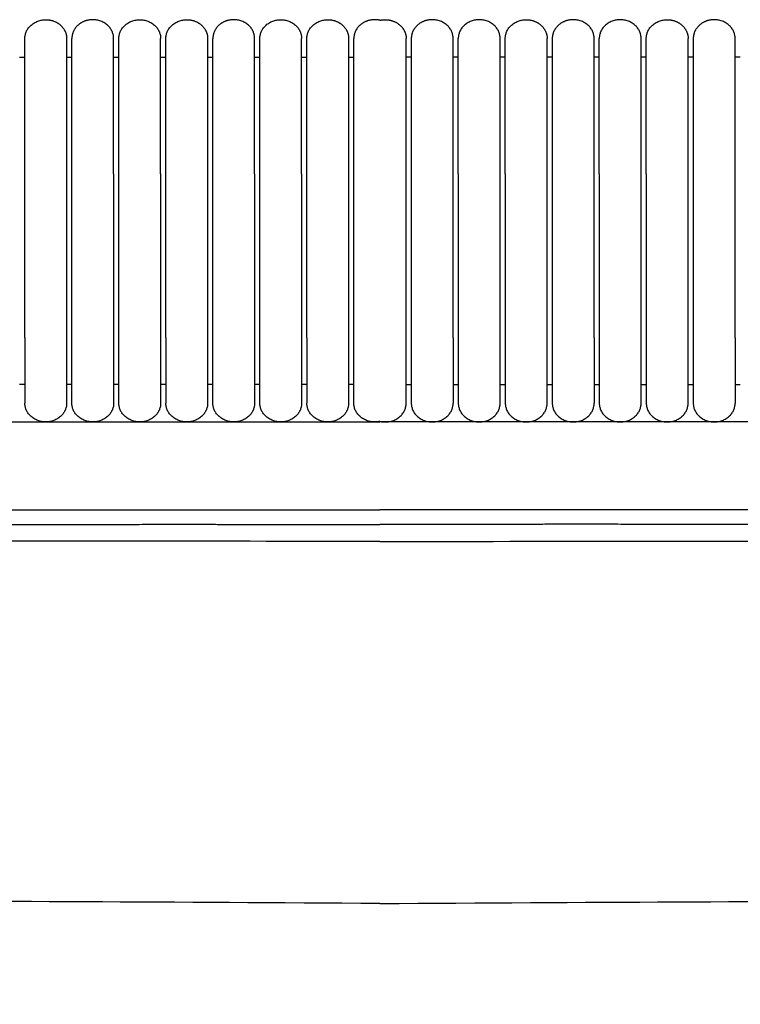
# Model space of a CAD drawing. Header units: millimetres. Extents: x -31695 to -19845, y -5614 to 7253.
# Tile 313 of 432: x -28001 to -27923, y 5351 to 5458. Entities that reach past the tile are written whole.
import ezdxf

# ---------------------------------------------------------------- set-up
doc = ezdxf.new("R2010")
doc.units = ezdxf.units.MM
doc.layers.add('2d', color=7, linetype='Continuous', true_color=0x000000)

msp = doc.modelspace()

# ---------------------------------------------------------------- linework, layer by layer
at = {"layer": '2d', "linetype": 'Continuous', "lineweight": -3}
for p in [(-28288.73, 5414.3), (-27634.72, 5414.3)]:
    msp.add_line(p, (-27961.73, 5414.3), dxfattribs=at)
for points, weights, knots in [([(-28000.26, 5455.92), (-28000.26, 5457.95), (-27997.99, 5457.95), (-27997.05, 5457.95), (-27996.39, 5457.35), (-27995.73, 5456.76), (-27995.73, 5455.92)], [1, 0.707106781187, 1, 0.853553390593, 0.853553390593, 0.853553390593, 1], [0, 0, 0, 4, 4, 5.656854, 5.656854, 7.313708, 7.313708, 7.313708]), ([(-27990.63, 5455.92), (-27990.63, 5457.95), (-27992.89, 5457.95), (-27993.83, 5457.95), (-27994.5, 5457.35), (-27995.16, 5456.76), (-27995.16, 5455.92)], [1, 0.707106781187, 1, 0.853553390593, 0.853553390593, 0.853553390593, 1], [0, 0, 0, 4, 4, 5.656854, 5.656854, 7.313708, 7.313708, 7.313708]), ([(-27990.06, 5455.92), (-27990.06, 5457.95), (-27987.79, 5457.95), (-27985.53, 5457.95), (-27985.53, 5455.92)], [1, 0.707106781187, 1, 0.707106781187, 1], [0, 0, 0, 1.570796, 1.570796, 3.141593, 3.141593, 3.141593]), ([(-27984.96, 5455.92), (-27984.96, 5457.95), (-27982.69, 5457.95), (-27981.75, 5457.95), (-27981.09, 5457.35), (-27980.43, 5456.76), (-27980.43, 5455.92)], [1, 0.707106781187, 1, 0.853553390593, 0.853553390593, 0.853553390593, 1], [0, 0, 0, 4, 4, 5.656854, 5.656854, 7.313708, 7.313708, 7.313708]), ([(-27975.33, 5455.92), (-27975.33, 5457.95), (-27977.59, 5457.95), (-27978.53, 5457.95), (-27979.2, 5457.35), (-27979.86, 5456.76), (-27979.86, 5455.92)], [1, 0.707106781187, 1, 0.853553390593, 0.853553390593, 0.853553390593, 1], [0, 0, 0, 4, 4, 5.656854, 5.656854, 7.313708, 7.313708, 7.313708]), ([(-27974.76, 5455.92), (-27974.76, 5457.95), (-27972.49, 5457.95), (-27970.23, 5457.95), (-27970.23, 5455.92)], [1, 0.707106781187, 1, 0.707106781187, 1], [0, 0, 0, 1.570796, 1.570796, 3.141593, 3.141593, 3.141593]), ([(-27969.66, 5455.92), (-27969.66, 5457.95), (-27967.39, 5457.95), (-27966.45, 5457.95), (-27965.79, 5457.35), (-27965.13, 5456.76), (-27965.13, 5455.92)], [1, 0.707106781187, 1, 0.853553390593, 0.853553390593, 0.853553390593, 1], [0, 0, 0, 4, 4, 5.656854, 5.656854, 7.313708, 7.313708, 7.313708]), ([(-27961.73, 5457.88), (-27962.01, 5457.95), (-27962.29, 5457.95), (-27963.23, 5457.95), (-27963.9, 5457.35), (-27964.56, 5456.76), (-27964.56, 5455.92)], [0.917094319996, 0.950017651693, 1, 0.853553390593, 0.853553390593, 0.853553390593, 1], [3.317398, 3.317398, 3.317398, 4, 4, 5.656854, 5.656854, 7.313708, 7.313708, 7.313708]), ([(-27961.73, 5457.88), (-27961.45, 5457.95), (-27961.16, 5457.95), (-27960.22, 5457.95), (-27959.56, 5457.35), (-27958.89, 5456.76), (-27958.89, 5455.92)], [0.917094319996, 0.950017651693, 1, 0.853553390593, 0.853553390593, 0.853553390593, 1], [3.317398, 3.317398, 3.317398, 4, 4, 5.656854, 5.656854, 7.313708, 7.313708, 7.313708]), ([(-27953.79, 5455.92), (-27953.79, 5457.95), (-27956.06, 5457.95), (-27957, 5457.95), (-27957.66, 5457.35), (-27958.33, 5456.76), (-27958.33, 5455.92)], [1, 0.707106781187, 1, 0.853553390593, 0.853553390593, 0.853553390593, 1], [0, 0, 0, 4, 4, 5.656854, 5.656854, 7.313708, 7.313708, 7.313708]), ([(-27948.69, 5455.92), (-27948.69, 5457.95), (-27950.96, 5457.95), (-27953.23, 5457.95), (-27953.23, 5455.92)], [1, 0.707106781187, 1, 0.707106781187, 1], [0, 0, 0, 1.570796, 1.570796, 3.141593, 3.141593, 3.141593]), ([(-27948.13, 5455.92), (-27948.13, 5457.95), (-27945.86, 5457.95), (-27944.92, 5457.95), (-27944.26, 5457.35), (-27943.59, 5456.76), (-27943.59, 5455.92)], [1, 0.707106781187, 1, 0.853553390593, 0.853553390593, 0.853553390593, 1], [0, 0, 0, 4, 4, 5.656854, 5.656854, 7.313708, 7.313708, 7.313708]), ([(-27938.49, 5455.92), (-27938.49, 5457.95), (-27940.76, 5457.95), (-27941.7, 5457.95), (-27942.36, 5457.35), (-27943.03, 5456.76), (-27943.03, 5455.92)], [1, 0.707106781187, 1, 0.853553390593, 0.853553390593, 0.853553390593, 1], [0, 0, 0, 4, 4, 5.656854, 5.656854, 7.313708, 7.313708, 7.313708]), ([(-27933.39, 5455.92), (-27933.39, 5457.95), (-27935.66, 5457.95), (-27937.93, 5457.95), (-27937.93, 5455.92)], [1, 0.707106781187, 1, 0.707106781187, 1], [0, 0, 0, 1.570796, 1.570796, 3.141593, 3.141593, 3.141593]), ([(-27932.83, 5455.92), (-27932.83, 5457.95), (-27930.56, 5457.95), (-27929.62, 5457.95), (-27928.96, 5457.35), (-27928.29, 5456.76), (-27928.29, 5455.92)], [1, 0.707106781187, 1, 0.853553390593, 0.853553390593, 0.853553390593, 1], [0, 0, 0, 4, 4, 5.656854, 5.656854, 7.313708, 7.313708, 7.313708]), ([(-27923.19, 5455.92), (-27923.19, 5457.95), (-27925.46, 5457.95), (-27926.4, 5457.95), (-27927.06, 5457.35), (-27927.73, 5456.76), (-27927.73, 5455.92)], [1, 0.707106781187, 1, 0.853553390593, 0.853553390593, 0.853553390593, 1], [0, 0, 0, 4, 4, 5.656854, 5.656854, 7.313708, 7.313708, 7.313708]), ([(-28000.26, 5441.24), (-28000.26, 5446.28), (-28000.26, 5449.85), (-28000.26, 5452.24), (-28000.26, 5453.06)], [1, 0.853553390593, 0.853553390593, 0.853553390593, 0.919067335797], [0, 0, 0, 9.941125, 9.941125, 16.590224, 16.590224, 16.590224]), ([(-27995.73, 5453.06), (-27995.73, 5452.24), (-27995.73, 5449.85), (-27995.73, 5446.28), (-27995.73, 5441.24)], [0.919067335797, 0.853553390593, 0.853553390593, 0.853553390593, 1], [3.292027, 3.292027, 3.292027, 9.941125, 9.941125, 19.882251, 19.882251, 19.882251]), ([(-27995.16, 5441.24), (-27995.16, 5446.28), (-27995.16, 5449.85), (-27995.16, 5452.24), (-27995.16, 5453.06)], [1, 0.853553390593, 0.853553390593, 0.853553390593, 0.919067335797], [0, 0, 0, 9.941125, 9.941125, 16.590224, 16.590224, 16.590224]), ([(-27990.63, 5441.24), (-27990.63, 5446.28), (-27990.63, 5449.85), (-27990.63, 5452.24), (-27990.63, 5453.06)], [1, 0.853553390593, 0.853553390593, 0.853553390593, 0.919067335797], [0, 0, 0, 9.941125, 9.941125, 16.590224, 16.590224, 16.590224]), ([(-27990.06, 5441.24), (-27990.06, 5446.28), (-27990.06, 5449.85), (-27990.06, 5452.24), (-27990.06, 5453.06)], [1, 0.853553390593, 0.853553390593, 0.853553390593, 0.919067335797], [0, 0, 0, 9.941125, 9.941125, 16.590224, 16.590224, 16.590224]), ([(-27985.53, 5441.24), (-27985.53, 5446.28), (-27985.53, 5449.85), (-27985.53, 5452.24), (-27985.53, 5453.06)], [1, 0.853553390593, 0.853553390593, 0.853553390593, 0.919067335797], [0, 0, 0, 9.941125, 9.941125, 16.590224, 16.590224, 16.590224]), ([(-27984.96, 5441.24), (-27984.96, 5446.28), (-27984.96, 5449.85), (-27984.96, 5452.24), (-27984.96, 5453.06)], [1, 0.853553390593, 0.853553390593, 0.853553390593, 0.919067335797], [0, 0, 0, 9.941125, 9.941125, 16.590224, 16.590224, 16.590224]), ([(-27980.43, 5453.06), (-27980.43, 5452.24), (-27980.43, 5449.85), (-27980.43, 5446.28), (-27980.43, 5441.24)], [0.919067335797, 0.853553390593, 0.853553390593, 0.853553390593, 1], [3.292027, 3.292027, 3.292027, 9.941125, 9.941125, 19.882251, 19.882251, 19.882251]), ([(-27979.86, 5441.24), (-27979.86, 5446.28), (-27979.86, 5449.85), (-27979.86, 5452.24), (-27979.86, 5453.06)], [1, 0.853553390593, 0.853553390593, 0.853553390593, 0.919067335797], [0, 0, 0, 9.941125, 9.941125, 16.590224, 16.590224, 16.590224]), ([(-27975.33, 5441.24), (-27975.33, 5446.28), (-27975.33, 5449.85), (-27975.33, 5452.24), (-27975.33, 5453.06)], [1, 0.853553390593, 0.853553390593, 0.853553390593, 0.919067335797], [0, 0, 0, 9.941125, 9.941125, 16.590224, 16.590224, 16.590224]), ([(-27974.76, 5441.24), (-27974.76, 5446.28), (-27974.76, 5449.85), (-27974.76, 5452.24), (-27974.76, 5453.06)], [1, 0.853553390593, 0.853553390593, 0.853553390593, 0.919067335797], [0, 0, 0, 9.941125, 9.941125, 16.590224, 16.590224, 16.590224]), ([(-27970.23, 5441.24), (-27970.23, 5446.28), (-27970.23, 5449.85), (-27970.23, 5452.24), (-27970.23, 5453.06)], [1, 0.853553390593, 0.853553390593, 0.853553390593, 0.919067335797], [0, 0, 0, 9.941125, 9.941125, 16.590224, 16.590224, 16.590224]), ([(-27969.66, 5441.24), (-27969.66, 5446.28), (-27969.66, 5449.85), (-27969.66, 5452.24), (-27969.66, 5453.06)], [1, 0.853553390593, 0.853553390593, 0.853553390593, 0.919067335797], [0, 0, 0, 9.941125, 9.941125, 16.590224, 16.590224, 16.590224]), ([(-27965.13, 5453.06), (-27965.13, 5452.24), (-27965.13, 5449.85), (-27965.13, 5446.28), (-27965.13, 5441.24)], [0.919067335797, 0.853553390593, 0.853553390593, 0.853553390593, 1], [3.292027, 3.292027, 3.292027, 9.941125, 9.941125, 19.882251, 19.882251, 19.882251]), ([(-27964.56, 5441.24), (-27964.56, 5446.28), (-27964.56, 5449.85), (-27964.56, 5452.24), (-27964.56, 5453.06)], [1, 0.853553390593, 0.853553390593, 0.853553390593, 0.919067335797], [0, 0, 0, 9.941125, 9.941125, 16.590224, 16.590224, 16.590224]), ([(-27958.89, 5441.24), (-27958.89, 5446.28), (-27958.89, 5449.85), (-27958.89, 5452.24), (-27958.89, 5453.06)], [1, 0.853553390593, 0.853553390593, 0.853553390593, 0.919067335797], [0, 0, 0, 9.941125, 9.941125, 16.590224, 16.590224, 16.590224]), ([(-27958.33, 5453.06), (-27958.33, 5452.24), (-27958.33, 5449.85), (-27958.33, 5446.28), (-27958.33, 5441.24)], [0.919067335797, 0.853553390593, 0.853553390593, 0.853553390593, 1], [3.292027, 3.292027, 3.292027, 9.941125, 9.941125, 19.882251, 19.882251, 19.882251]), ([(-27953.79, 5441.24), (-27953.79, 5446.28), (-27953.79, 5449.85), (-27953.79, 5452.24), (-27953.79, 5453.06)], [1, 0.853553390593, 0.853553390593, 0.853553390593, 0.919067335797], [0, 0, 0, 9.941125, 9.941125, 16.590224, 16.590224, 16.590224]), ([(-27953.23, 5441.24), (-27953.23, 5446.28), (-27953.23, 5449.85), (-27953.23, 5452.24), (-27953.23, 5453.06)], [1, 0.853553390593, 0.853553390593, 0.853553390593, 0.919067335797], [0, 0, 0, 9.941125, 9.941125, 16.590224, 16.590224, 16.590224]), ([(-27948.69, 5441.24), (-27948.69, 5446.28), (-27948.69, 5449.85), (-27948.69, 5452.24), (-27948.69, 5453.06)], [1, 0.853553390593, 0.853553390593, 0.853553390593, 0.919067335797], [0, 0, 0, 9.941125, 9.941125, 16.590224, 16.590224, 16.590224]), ([(-27948.13, 5441.24), (-27948.13, 5446.28), (-27948.13, 5449.85), (-27948.13, 5452.24), (-27948.13, 5453.06)], [1, 0.853553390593, 0.853553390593, 0.853553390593, 0.919067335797], [0, 0, 0, 9.941125, 9.941125, 16.590224, 16.590224, 16.590224]), ([(-27943.59, 5441.24), (-27943.59, 5446.28), (-27943.59, 5449.85), (-27943.59, 5452.24), (-27943.59, 5453.06)], [1, 0.853553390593, 0.853553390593, 0.853553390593, 0.919067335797], [0, 0, 0, 9.941125, 9.941125, 16.590224, 16.590224, 16.590224]), ([(-27943.03, 5453.06), (-27943.03, 5452.24), (-27943.03, 5449.85), (-27943.03, 5446.28), (-27943.03, 5441.24)], [0.919067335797, 0.853553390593, 0.853553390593, 0.853553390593, 1], [3.292027, 3.292027, 3.292027, 9.941125, 9.941125, 19.882251, 19.882251, 19.882251]), ([(-27938.49, 5441.24), (-27938.49, 5446.28), (-27938.49, 5449.85), (-27938.49, 5452.24), (-27938.49, 5453.06)], [1, 0.853553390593, 0.853553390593, 0.853553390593, 0.919067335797], [0, 0, 0, 9.941125, 9.941125, 16.590224, 16.590224, 16.590224]), ([(-27937.93, 5441.24), (-27937.93, 5446.28), (-27937.93, 5449.85), (-27937.93, 5452.24), (-27937.93, 5453.06)], [1, 0.853553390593, 0.853553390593, 0.853553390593, 0.919067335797], [0, 0, 0, 9.941125, 9.941125, 16.590224, 16.590224, 16.590224]), ([(-27933.39, 5441.24), (-27933.39, 5446.28), (-27933.39, 5449.85), (-27933.39, 5452.24), (-27933.39, 5453.06)], [1, 0.853553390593, 0.853553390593, 0.853553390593, 0.919067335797], [0, 0, 0, 9.941125, 9.941125, 16.590224, 16.590224, 16.590224]), ([(-27932.83, 5441.24), (-27932.83, 5446.28), (-27932.83, 5449.85), (-27932.83, 5452.24), (-27932.83, 5453.06)], [1, 0.853553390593, 0.853553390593, 0.853553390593, 0.919067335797], [0, 0, 0, 9.941125, 9.941125, 16.590224, 16.590224, 16.590224]), ([(-27928.29, 5441.24), (-27928.29, 5446.28), (-27928.29, 5449.85), (-27928.29, 5452.24), (-27928.29, 5453.06)], [1, 0.853553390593, 0.853553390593, 0.853553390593, 0.919067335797], [0, 0, 0, 9.941125, 9.941125, 16.590224, 16.590224, 16.590224]), ([(-27927.73, 5453.06), (-27927.73, 5452.24), (-27927.73, 5449.85), (-27927.73, 5446.28), (-27927.73, 5441.24)], [0.919067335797, 0.853553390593, 0.853553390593, 0.853553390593, 1], [3.292027, 3.292027, 3.292027, 9.941125, 9.941125, 19.882251, 19.882251, 19.882251]), ([(-27923.19, 5441.24), (-27923.19, 5446.28), (-27923.19, 5449.85), (-27923.19, 5452.24), (-27923.19, 5453.06)], [1, 0.853553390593, 0.853553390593, 0.853553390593, 0.919067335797], [0, 0, 0, 9.941125, 9.941125, 16.590224, 16.590224, 16.590224]), ([(-28000.26, 5423.44), (-28000.26, 5420.49), (-28000.26, 5418.41), (-28000.26, 5416.33), (-28000.26, 5416.33)], [1, 0.853553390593, 0.853553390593, 0.853553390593, 1], [0, 0, 0, 5.79899, 5.79899, 11.59798, 11.59798, 11.59798]), ([(-27995.73, 5423.44), (-27995.73, 5420.49), (-27995.73, 5418.41), (-27995.73, 5416.33), (-27995.73, 5416.33)], [1, 0.853553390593, 0.853553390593, 0.853553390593, 1], [0, 0, 0, 5.79899, 5.79899, 11.59798, 11.59798, 11.59798]), ([(-27995.16, 5416.33), (-27995.16, 5416.33), (-27995.16, 5418.41), (-27995.16, 5420.49), (-27995.16, 5423.44)], [1, 0.853553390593, 0.853553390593, 0.853553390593, 1], [0, 0, 0, 5.79899, 5.79899, 11.59798, 11.59798, 11.59798]), ([(-27990.63, 5423.44), (-27990.63, 5420.49), (-27990.63, 5418.41), (-27990.63, 5416.33), (-27990.63, 5416.33)], [1, 0.853553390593, 0.853553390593, 0.853553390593, 1], [0, 0, 0, 5.79899, 5.79899, 11.59798, 11.59798, 11.59798]), ([(-27990.06, 5416.33), (-27990.06, 5416.33), (-27990.06, 5418.41), (-27990.06, 5420.49), (-27990.06, 5423.44)], [1, 0.853553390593, 0.853553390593, 0.853553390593, 1], [0, 0, 0, 5.79899, 5.79899, 11.59798, 11.59798, 11.59798]), ([(-27985.53, 5423.44), (-27985.53, 5420.49), (-27985.53, 5418.41), (-27985.53, 5416.33), (-27985.53, 5416.33)], [1, 0.853553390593, 0.853553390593, 0.853553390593, 1], [0, 0, 0, 5.79899, 5.79899, 11.59798, 11.59798, 11.59798]), ([(-27984.96, 5423.44), (-27984.96, 5420.49), (-27984.96, 5418.41), (-27984.96, 5416.33), (-27984.96, 5416.33)], [1, 0.853553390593, 0.853553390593, 0.853553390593, 1], [0, 0, 0, 5.79899, 5.79899, 11.59798, 11.59798, 11.59798]), ([(-27980.43, 5423.44), (-27980.43, 5420.49), (-27980.43, 5418.41), (-27980.43, 5416.33), (-27980.43, 5416.33)], [1, 0.853553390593, 0.853553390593, 0.853553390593, 1], [0, 0, 0, 5.79899, 5.79899, 11.59798, 11.59798, 11.59798]), ([(-27979.86, 5416.33), (-27979.86, 5416.33), (-27979.86, 5418.41), (-27979.86, 5420.49), (-27979.86, 5423.44)], [1, 0.853553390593, 0.853553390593, 0.853553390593, 1], [0, 0, 0, 5.79899, 5.79899, 11.59798, 11.59798, 11.59798]), ([(-27975.33, 5423.44), (-27975.33, 5420.49), (-27975.33, 5418.41), (-27975.33, 5416.33), (-27975.33, 5416.33)], [1, 0.853553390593, 0.853553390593, 0.853553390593, 1], [0, 0, 0, 5.79899, 5.79899, 11.59798, 11.59798, 11.59798]), ([(-27974.76, 5416.33), (-27974.76, 5416.33), (-27974.76, 5418.41), (-27974.76, 5420.49), (-27974.76, 5423.44)], [1, 0.853553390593, 0.853553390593, 0.853553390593, 1], [0, 0, 0, 5.79899, 5.79899, 11.59798, 11.59798, 11.59798]), ([(-27970.23, 5423.44), (-27970.23, 5420.49), (-27970.23, 5418.41), (-27970.23, 5416.33), (-27970.23, 5416.33)], [1, 0.853553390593, 0.853553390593, 0.853553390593, 1], [0, 0, 0, 5.79899, 5.79899, 11.59798, 11.59798, 11.59798]), ([(-27969.66, 5423.44), (-27969.66, 5420.49), (-27969.66, 5418.41), (-27969.66, 5416.33), (-27969.66, 5416.33)], [1, 0.853553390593, 0.853553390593, 0.853553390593, 1], [0, 0, 0, 5.79899, 5.79899, 11.59798, 11.59798, 11.59798]), ([(-27965.13, 5423.44), (-27965.13, 5420.49), (-27965.13, 5418.41), (-27965.13, 5416.33), (-27965.13, 5416.33)], [1, 0.853553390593, 0.853553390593, 0.853553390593, 1], [0, 0, 0, 5.79899, 5.79899, 11.59798, 11.59798, 11.59798]), ([(-27964.56, 5416.33), (-27964.56, 5416.33), (-27964.56, 5418.41), (-27964.56, 5420.49), (-27964.56, 5423.44)], [1, 0.853553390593, 0.853553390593, 0.853553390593, 1], [0, 0, 0, 5.79899, 5.79899, 11.59798, 11.59798, 11.59798]), ([(-27958.89, 5416.33), (-27958.89, 5416.33), (-27958.89, 5418.41), (-27958.89, 5420.49), (-27958.89, 5423.44)], [1, 0.853553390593, 0.853553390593, 0.853553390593, 1], [0, 0, 0, 5.79899, 5.79899, 11.59798, 11.59798, 11.59798]), ([(-27958.33, 5423.44), (-27958.33, 5420.49), (-27958.33, 5418.41), (-27958.33, 5416.33), (-27958.33, 5416.33)], [1, 0.853553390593, 0.853553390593, 0.853553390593, 1], [0, 0, 0, 5.79899, 5.79899, 11.59798, 11.59798, 11.59798]), ([(-27953.79, 5423.44), (-27953.79, 5420.49), (-27953.79, 5418.41), (-27953.79, 5416.33), (-27953.79, 5416.33)], [1, 0.853553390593, 0.853553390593, 0.853553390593, 1], [0, 0, 0, 5.79899, 5.79899, 11.59798, 11.59798, 11.59798]), ([(-27953.23, 5423.44), (-27953.23, 5420.49), (-27953.23, 5418.41), (-27953.23, 5416.33), (-27953.23, 5416.33)], [1, 0.853553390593, 0.853553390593, 0.853553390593, 1], [0, 0, 0, 5.79899, 5.79899, 11.59798, 11.59798, 11.59798]), ([(-27948.69, 5416.33), (-27948.69, 5416.33), (-27948.69, 5418.41), (-27948.69, 5420.49), (-27948.69, 5423.44)], [1, 0.853553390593, 0.853553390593, 0.853553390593, 1], [0, 0, 0, 5.79899, 5.79899, 11.59798, 11.59798, 11.59798]), ([(-27948.13, 5423.44), (-27948.13, 5420.49), (-27948.13, 5418.41), (-27948.13, 5416.33), (-27948.13, 5416.33)], [1, 0.853553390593, 0.853553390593, 0.853553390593, 1], [0, 0, 0, 5.79899, 5.79899, 11.59798, 11.59798, 11.59798]), ([(-27943.59, 5416.33), (-27943.59, 5416.33), (-27943.59, 5418.41), (-27943.59, 5420.49), (-27943.59, 5423.44)], [1, 0.853553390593, 0.853553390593, 0.853553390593, 1], [0, 0, 0, 5.79899, 5.79899, 11.59798, 11.59798, 11.59798]), ([(-27943.03, 5423.44), (-27943.03, 5420.49), (-27943.03, 5418.41), (-27943.03, 5416.33), (-27943.03, 5416.33)], [1, 0.853553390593, 0.853553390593, 0.853553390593, 1], [0, 0, 0, 5.79899, 5.79899, 11.59798, 11.59798, 11.59798]), ([(-27938.49, 5423.44), (-27938.49, 5420.49), (-27938.49, 5418.41), (-27938.49, 5416.33), (-27938.49, 5416.33)], [1, 0.853553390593, 0.853553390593, 0.853553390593, 1], [0, 0, 0, 5.79899, 5.79899, 11.59798, 11.59798, 11.59798]), ([(-27937.93, 5423.44), (-27937.93, 5420.49), (-27937.93, 5418.41), (-27937.93, 5416.33), (-27937.93, 5416.33)], [1, 0.853553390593, 0.853553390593, 0.853553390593, 1], [0, 0, 0, 5.79899, 5.79899, 11.59798, 11.59798, 11.59798]), ([(-27933.39, 5416.33), (-27933.39, 5416.33), (-27933.39, 5418.41), (-27933.39, 5420.49), (-27933.39, 5423.44)], [1, 0.853553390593, 0.853553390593, 0.853553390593, 1], [0, 0, 0, 5.79899, 5.79899, 11.59798, 11.59798, 11.59798]), ([(-27932.83, 5423.44), (-27932.83, 5420.49), (-27932.83, 5418.41), (-27932.83, 5416.33), (-27932.83, 5416.33)], [1, 0.853553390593, 0.853553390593, 0.853553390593, 1], [0, 0, 0, 5.79899, 5.79899, 11.59798, 11.59798, 11.59798]), ([(-27928.29, 5416.33), (-27928.29, 5416.33), (-27928.29, 5418.41), (-27928.29, 5420.49), (-27928.29, 5423.44)], [1, 0.853553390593, 0.853553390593, 0.853553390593, 1], [0, 0, 0, 5.79899, 5.79899, 11.59798, 11.59798, 11.59798]), ([(-27927.73, 5423.44), (-27927.73, 5420.49), (-27927.73, 5418.41), (-27927.73, 5416.33), (-27927.73, 5416.33)], [1, 0.853553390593, 0.853553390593, 0.853553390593, 1], [0, 0, 0, 5.79899, 5.79899, 11.59798, 11.59798, 11.59798]), ([(-27923.19, 5423.44), (-27923.19, 5420.49), (-27923.19, 5418.41), (-27923.19, 5416.33), (-27923.19, 5416.33)], [1, 0.853553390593, 0.853553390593, 0.853553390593, 1], [0, 0, 0, 5.79899, 5.79899, 11.59798, 11.59798, 11.59798]), ([(-27995.73, 5416.33), (-27995.73, 5414.3), (-27997.99, 5414.3), (-28000.26, 5414.3), (-28000.26, 5416.33)], [1, 0.707106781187, 1, 0.707106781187, 1], [0, 0, 0, 1.570796, 1.570796, 3.141593, 3.141593, 3.141593]), ([(-27990.63, 5416.33), (-27990.63, 5414.3), (-27992.89, 5414.3), (-27995.16, 5414.3), (-27995.16, 5416.33)], [1, 0.707106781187, 1, 0.707106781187, 1], [-3.141593, -3.141593, -3.141593, -1.570796, -1.570796, 0, 0, 0]), ([(-27985.53, 5416.33), (-27985.53, 5414.3), (-27987.79, 5414.3), (-27990.06, 5414.3), (-27990.06, 5416.33)], [1, 0.707106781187, 1, 0.707106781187, 1], [6.283185, 6.283185, 6.283185, 9.424778, 9.424778, 12.566371, 12.566371, 12.566371]), ([(-27980.43, 5416.33), (-27980.43, 5414.3), (-27982.69, 5414.3), (-27984.96, 5414.3), (-27984.96, 5416.33)], [1, 0.707106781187, 1, 0.707106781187, 1], [0, 0, 0, 1.570796, 1.570796, 3.141593, 3.141593, 3.141593]), ([(-27975.33, 5416.33), (-27975.33, 5414.3), (-27977.59, 5414.3), (-27979.86, 5414.3), (-27979.86, 5416.33)], [1, 0.707106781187, 1, 0.707106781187, 1], [-3.141593, -3.141593, -3.141593, -1.570796, -1.570796, 0, 0, 0]), ([(-27970.23, 5416.33), (-27970.23, 5414.3), (-27972.49, 5414.3), (-27974.76, 5414.3), (-27974.76, 5416.33)], [1, 0.707106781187, 1, 0.707106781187, 1], [6.283185, 6.283185, 6.283185, 9.424778, 9.424778, 12.566371, 12.566371, 12.566371]), ([(-27965.13, 5416.33), (-27965.13, 5414.3), (-27967.39, 5414.3), (-27969.66, 5414.3), (-27969.66, 5416.33)], [1, 0.707106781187, 1, 0.707106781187, 1], [0, 0, 0, 1.570796, 1.570796, 3.141593, 3.141593, 3.141593]), ([(-27961.73, 5414.37), (-27962.01, 5414.3), (-27962.29, 5414.3), (-27964.56, 5414.3), (-27964.56, 5416.33)], [0.917094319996, 0.950017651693, 1, 0.707106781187, 1], [-1.838853, -1.838853, -1.838853, -1.570796, -1.570796, 0, 0, 0]), ([(-27961.73, 5414.37), (-27961.45, 5414.3), (-27961.16, 5414.3), (-27958.89, 5414.3), (-27958.89, 5416.33)], [0.917094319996, 0.950017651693, 1, 0.707106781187, 1], [-1.838853, -1.838853, -1.838853, -1.570796, -1.570796, 0, 0, 0]), ([(-27958.33, 5416.33), (-27958.33, 5414.3), (-27956.06, 5414.3), (-27953.79, 5414.3), (-27953.79, 5416.33)], [1, 0.707106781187, 1, 0.707106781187, 1], [0, 0, 0, 1.570796, 1.570796, 3.141593, 3.141593, 3.141593]), ([(-27953.23, 5416.33), (-27953.23, 5414.3), (-27950.96, 5414.3), (-27948.69, 5414.3), (-27948.69, 5416.33)], [1, 0.707106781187, 1, 0.707106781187, 1], [6.283185, 6.283185, 6.283185, 9.424778, 9.424778, 12.566371, 12.566371, 12.566371]), ([(-27948.13, 5416.33), (-27948.13, 5414.3), (-27945.86, 5414.3), (-27943.59, 5414.3), (-27943.59, 5416.33)], [1, 0.707106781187, 1, 0.707106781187, 1], [-3.141593, -3.141593, -3.141593, -1.570796, -1.570796, 0, 0, 0]), ([(-27943.03, 5416.33), (-27943.03, 5414.3), (-27940.76, 5414.3), (-27938.49, 5414.3), (-27938.49, 5416.33)], [1, 0.707106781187, 1, 0.707106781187, 1], [0, 0, 0, 1.570796, 1.570796, 3.141593, 3.141593, 3.141593]), ([(-27937.93, 5416.33), (-27937.93, 5414.3), (-27935.66, 5414.3), (-27933.39, 5414.3), (-27933.39, 5416.33)], [1, 0.707106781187, 1, 0.707106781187, 1], [6.283185, 6.283185, 6.283185, 9.424778, 9.424778, 12.566371, 12.566371, 12.566371]), ([(-27932.83, 5416.33), (-27932.83, 5414.3), (-27930.56, 5414.3), (-27928.29, 5414.3), (-27928.29, 5416.33)], [1, 0.707106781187, 1, 0.707106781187, 1], [-3.141593, -3.141593, -3.141593, -1.570796, -1.570796, 0, 0, 0]), ([(-27927.73, 5416.33), (-27927.73, 5414.3), (-27925.46, 5414.3), (-27923.19, 5414.3), (-27923.19, 5416.33)], [1, 0.707106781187, 1, 0.707106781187, 1], [0, 0, 0, 1.570796, 1.570796, 3.141593, 3.141593, 3.141593])]:
    msp.add_rational_spline(points, weights, degree=2, knots=knots, dxfattribs=at)
for points, weights in [([(-28000.26, 5453.06), (-28000.26, 5455.92), (-28000.26, 5455.92)], [0.919067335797, 0.951503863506, 1]), ([(-27995.73, 5455.92), (-27995.73, 5455.92), (-27995.73, 5453.06)], [1, 0.951503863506, 0.919067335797]), ([(-27995.16, 5453.06), (-27995.16, 5455.92), (-27995.16, 5455.92)], [0.919067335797, 0.951503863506, 1]), ([(-27990.63, 5453.06), (-27990.63, 5455.92), (-27990.63, 5455.92)], [0.919067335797, 0.951503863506, 1]), ([(-27990.06, 5453.06), (-27990.06, 5455.92), (-27990.06, 5455.92)], [0.919067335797, 0.951503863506, 1]), ([(-27985.53, 5453.06), (-27985.53, 5455.92), (-27985.53, 5455.92)], [0.919067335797, 0.951503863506, 1]), ([(-27984.96, 5453.06), (-27984.96, 5455.92), (-27984.96, 5455.92)], [0.919067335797, 0.951503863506, 1]), ([(-27980.43, 5455.92), (-27980.43, 5455.92), (-27980.43, 5453.06)], [1, 0.951503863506, 0.919067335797]), ([(-27979.86, 5453.06), (-27979.86, 5455.92), (-27979.86, 5455.92)], [0.919067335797, 0.951503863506, 1]), ([(-27975.33, 5453.06), (-27975.33, 5455.92), (-27975.33, 5455.92)], [0.919067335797, 0.951503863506, 1]), ([(-27974.76, 5453.06), (-27974.76, 5455.92), (-27974.76, 5455.92)], [0.919067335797, 0.951503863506, 1]), ([(-27970.23, 5453.06), (-27970.23, 5455.92), (-27970.23, 5455.92)], [0.919067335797, 0.951503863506, 1]), ([(-27969.66, 5453.06), (-27969.66, 5455.92), (-27969.66, 5455.92)], [0.919067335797, 0.951503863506, 1]), ([(-27965.13, 5455.92), (-27965.13, 5455.92), (-27965.13, 5453.06)], [1, 0.951503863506, 0.919067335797]), ([(-27964.56, 5453.06), (-27964.56, 5455.92), (-27964.56, 5455.92)], [0.919067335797, 0.951503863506, 1]), ([(-27958.89, 5453.06), (-27958.89, 5455.92), (-27958.89, 5455.92)], [0.919067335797, 0.951503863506, 1]), ([(-27958.33, 5455.92), (-27958.33, 5455.92), (-27958.33, 5453.06)], [1, 0.951503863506, 0.919067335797]), ([(-27953.79, 5453.06), (-27953.79, 5455.92), (-27953.79, 5455.92)], [0.919067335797, 0.951503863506, 1]), ([(-27953.23, 5453.06), (-27953.23, 5455.92), (-27953.23, 5455.92)], [0.919067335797, 0.951503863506, 1]), ([(-27948.69, 5453.06), (-27948.69, 5455.92), (-27948.69, 5455.92)], [0.919067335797, 0.951503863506, 1]), ([(-27948.13, 5453.06), (-27948.13, 5455.92), (-27948.13, 5455.92)], [0.919067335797, 0.951503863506, 1]), ([(-27943.59, 5453.06), (-27943.59, 5455.92), (-27943.59, 5455.92)], [0.919067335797, 0.951503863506, 1]), ([(-27943.03, 5455.92), (-27943.03, 5455.92), (-27943.03, 5453.06)], [1, 0.951503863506, 0.919067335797]), ([(-27938.49, 5453.06), (-27938.49, 5455.92), (-27938.49, 5455.92)], [0.919067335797, 0.951503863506, 1]), ([(-27937.93, 5453.06), (-27937.93, 5455.92), (-27937.93, 5455.92)], [0.919067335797, 0.951503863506, 1]), ([(-27933.39, 5453.06), (-27933.39, 5455.92), (-27933.39, 5455.92)], [0.919067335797, 0.951503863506, 1]), ([(-27932.83, 5453.06), (-27932.83, 5455.92), (-27932.83, 5455.92)], [0.919067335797, 0.951503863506, 1]), ([(-27928.29, 5453.06), (-27928.29, 5455.92), (-27928.29, 5455.92)], [0.919067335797, 0.951503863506, 1]), ([(-27927.73, 5455.92), (-27927.73, 5455.92), (-27927.73, 5453.06)], [1, 0.951503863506, 0.919067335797]), ([(-27923.19, 5453.06), (-27923.19, 5455.92), (-27923.19, 5455.92)], [0.919067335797, 0.951503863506, 1])]:
    msp.add_rational_spline(points, weights, degree=2, dxfattribs=at)
for points in [[(-28000.83, 5453.89), (-28000.54, 5453.89), (-28000.26, 5453.89)], [(-27995.73, 5453.89), (-27995.44, 5453.89), (-27995.16, 5453.89)], [(-27990.63, 5453.89), (-27990.34, 5453.89), (-27990.06, 5453.89)], [(-27985.53, 5453.89), (-27985.24, 5453.89), (-27984.96, 5453.89)], [(-27980.43, 5453.89), (-27980.14, 5453.89), (-27979.86, 5453.89)], [(-27975.33, 5453.89), (-27975.04, 5453.89), (-27974.76, 5453.89)], [(-27970.23, 5453.89), (-27969.94, 5453.89), (-27969.66, 5453.89)], [(-27965.13, 5453.89), (-27964.84, 5453.89), (-27964.56, 5453.89)], [(-27958.33, 5453.89), (-27958.61, 5453.89), (-27958.89, 5453.89)], [(-27953.23, 5453.89), (-27953.51, 5453.89), (-27953.79, 5453.89)], [(-27948.13, 5453.89), (-27948.41, 5453.89), (-27948.69, 5453.89)], [(-27943.03, 5453.89), (-27943.31, 5453.89), (-27943.59, 5453.89)], [(-27937.93, 5453.89), (-27938.21, 5453.89), (-27938.49, 5453.89)], [(-27932.83, 5453.89), (-27933.11, 5453.89), (-27933.39, 5453.89)], [(-27927.73, 5453.89), (-27928.01, 5453.89), (-27928.29, 5453.89)], [(-27922.63, 5453.89), (-27922.91, 5453.89), (-27923.19, 5453.89)], [(-28000.26, 5423.44), (-28000.26, 5432.34), (-28000.26, 5441.24)], [(-27995.73, 5441.24), (-27995.73, 5432.34), (-27995.73, 5423.44)], [(-27995.16, 5423.44), (-27995.16, 5432.34), (-27995.16, 5441.24)], [(-27990.63, 5441.24), (-27990.63, 5432.34), (-27990.63, 5423.44)], [(-27990.06, 5423.44), (-27990.06, 5432.34), (-27990.06, 5441.24)], [(-27985.53, 5441.24), (-27985.53, 5432.34), (-27985.53, 5423.44)], [(-27984.96, 5423.44), (-27984.96, 5432.34), (-27984.96, 5441.24)], [(-27980.43, 5441.24), (-27980.43, 5432.34), (-27980.43, 5423.44)], [(-27979.86, 5423.44), (-27979.86, 5432.34), (-27979.86, 5441.24)], [(-27975.33, 5441.24), (-27975.33, 5432.34), (-27975.33, 5423.44)], [(-27974.76, 5423.44), (-27974.76, 5432.34), (-27974.76, 5441.24)], [(-27970.23, 5441.24), (-27970.23, 5432.34), (-27970.23, 5423.44)], [(-27969.66, 5423.44), (-27969.66, 5432.34), (-27969.66, 5441.24)], [(-27965.13, 5441.24), (-27965.13, 5432.34), (-27965.13, 5423.44)], [(-27964.56, 5423.44), (-27964.56, 5432.34), (-27964.56, 5441.24)], [(-27958.89, 5423.44), (-27958.89, 5432.34), (-27958.89, 5441.24)], [(-27958.33, 5441.24), (-27958.33, 5432.34), (-27958.33, 5423.44)], [(-27953.79, 5423.44), (-27953.79, 5432.34), (-27953.79, 5441.24)], [(-27953.23, 5441.24), (-27953.23, 5432.34), (-27953.23, 5423.44)], [(-27948.69, 5423.44), (-27948.69, 5432.34), (-27948.69, 5441.24)], [(-27948.13, 5441.24), (-27948.13, 5432.34), (-27948.13, 5423.44)], [(-27943.59, 5423.44), (-27943.59, 5432.34), (-27943.59, 5441.24)], [(-27943.03, 5441.24), (-27943.03, 5432.34), (-27943.03, 5423.44)], [(-27938.49, 5423.44), (-27938.49, 5432.34), (-27938.49, 5441.24)], [(-27937.93, 5441.24), (-27937.93, 5432.34), (-27937.93, 5423.44)], [(-27933.39, 5423.44), (-27933.39, 5432.34), (-27933.39, 5441.24)], [(-27932.83, 5441.24), (-27932.83, 5432.34), (-27932.83, 5423.44)], [(-27928.29, 5423.44), (-27928.29, 5432.34), (-27928.29, 5441.24)], [(-27927.73, 5441.24), (-27927.73, 5432.34), (-27927.73, 5423.44)], [(-27923.19, 5423.44), (-27923.19, 5432.34), (-27923.19, 5441.24)], [(-28000.26, 5418.36), (-28000.54, 5418.36), (-28000.83, 5418.36)], [(-27995.16, 5418.36), (-27995.44, 5418.36), (-27995.73, 5418.36)], [(-27990.06, 5418.36), (-27990.34, 5418.36), (-27990.63, 5418.36)], [(-27984.96, 5418.36), (-27985.24, 5418.36), (-27985.53, 5418.36)], [(-27979.86, 5418.36), (-27980.14, 5418.36), (-27980.43, 5418.36)], [(-27974.76, 5418.36), (-27975.04, 5418.36), (-27975.33, 5418.36)], [(-27969.66, 5418.36), (-27969.94, 5418.36), (-27970.23, 5418.36)], [(-27964.56, 5418.36), (-27964.84, 5418.36), (-27965.13, 5418.36)], [(-27958.89, 5418.36), (-27958.61, 5418.36), (-27958.33, 5418.36)], [(-27953.79, 5418.36), (-27953.51, 5418.36), (-27953.23, 5418.36)], [(-27948.69, 5418.36), (-27948.41, 5418.36), (-27948.13, 5418.36)], [(-27943.59, 5418.36), (-27943.31, 5418.36), (-27943.03, 5418.36)], [(-27938.49, 5418.36), (-27938.21, 5418.36), (-27937.93, 5418.36)], [(-27933.39, 5418.36), (-27933.11, 5418.36), (-27932.83, 5418.36)], [(-27928.29, 5418.36), (-27928.01, 5418.36), (-27927.73, 5418.36)], [(-27923.19, 5418.36), (-27922.91, 5418.36), (-27922.63, 5418.36)]]:
    msp.add_open_spline(points, degree=2, dxfattribs=at)
for points, degree, knots in [([(-28305.91, 5403.79), (-28304.77, 5403.92), (-28303.62, 5404.02), (-28302.48, 5404.11), (-28301.25, 5404.21), (-28300.01, 5404.29), (-28298.78, 5404.36), (-28297.45, 5404.43), (-28296.13, 5404.49), (-28294.8, 5404.53), (-28293.39, 5404.58), (-28291.97, 5404.62), (-28290.56, 5404.65), (-28289.05, 5404.68), (-28287.54, 5404.7), (-28286.04, 5404.72), (-28284.44, 5404.74), (-28282.84, 5404.75), (-28281.24, 5404.76), (-28277.78, 5404.77), (-28274.31, 5404.77), (-28270.85, 5404.77), (-28266.01, 5404.77), (-28261.17, 5404.77), (-28256.34, 5404.77), (-28250.95, 5404.77), (-28245.57, 5404.77), (-28240.18, 5404.77), (-28234.26, 5404.77), (-28228.35, 5404.77), (-28222.43, 5404.77), (-28216, 5404.77), (-28209.57, 5404.77), (-28203.14, 5404.77), (-28196.21, 5404.77), (-28189.28, 5404.77), (-28182.35, 5404.77), (-28174.95, 5404.77), (-28167.54, 5404.77), (-28160.14, 5404.77), (-28152.27, 5404.77), (-28144.4, 5404.77), (-28136.54, 5404.77), (-28128.23, 5404.77), (-28119.91, 5404.77), (-28111.6, 5404.77), (-28093.73, 5404.77), (-28075.85, 5404.77), (-28057.97, 5404.77), (-28038.53, 5404.77), (-28019.09, 5404.77), (-27999.65, 5404.77), (-27987.01, 5404.77), (-27974.37, 5404.77), (-27961.73, 5404.77)], 3, [0, 0, 0, 0, 3.059497, 3.059497, 3.059497, 6.346325, 6.346325, 6.346325, 9.866136, 9.866136, 9.866136, 13.623772, 13.623772, 13.623772, 17.62104, 17.62104, 17.62104, 21.854917, 21.854917, 21.854917, 31.038067, 31.038067, 31.038067, 43.848502, 43.848502, 43.848502, 58.111246, 58.111246, 58.111246, 73.776623, 73.776623, 73.776623, 90.803444, 90.803444, 90.803444, 109.143767, 109.143767, 109.143767, 128.749405, 128.749405, 128.749405, 149.5746, 149.5746, 149.5746, 171.573115, 171.573115, 171.573115, 218.898416, 218.898416, 218.898416, 270.353879, 270.353879, 270.353879, 303.819759, 303.819759, 303.819759, 303.819759]), ([(-27617.55, 5403.79), (-27618.69, 5403.92), (-27619.83, 5404.02), (-27620.98, 5404.11), (-27622.21, 5404.21), (-27623.44, 5404.29), (-27624.68, 5404.36), (-27626, 5404.43), (-27627.32, 5404.49), (-27628.65, 5404.53), (-27630.06, 5404.58), (-27631.48, 5404.62), (-27632.9, 5404.65), (-27634.4, 5404.68), (-27635.91, 5404.7), (-27637.42, 5404.72), (-27639.01, 5404.74), (-27640.61, 5404.75), (-27642.21, 5404.76), (-27645.67, 5404.77), (-27649.14, 5404.77), (-27652.61, 5404.77), (-27657.44, 5404.77), (-27662.28, 5404.77), (-27667.12, 5404.77), (-27672.5, 5404.77), (-27677.89, 5404.77), (-27683.27, 5404.77), (-27689.19, 5404.77), (-27695.11, 5404.77), (-27701.02, 5404.77), (-27707.45, 5404.77), (-27713.88, 5404.77), (-27720.32, 5404.77), (-27727.24, 5404.77), (-27734.17, 5404.77), (-27741.1, 5404.77), (-27748.5, 5404.77), (-27755.91, 5404.77), (-27763.32, 5404.77), (-27771.18, 5404.77), (-27779.05, 5404.77), (-27786.92, 5404.77), (-27795.23, 5404.77), (-27803.54, 5404.77), (-27811.85, 5404.77), (-27829.73, 5404.77), (-27847.6, 5404.77), (-27865.48, 5404.77), (-27884.92, 5404.77), (-27904.36, 5404.77), (-27923.8, 5404.77), (-27936.44, 5404.77), (-27949.08, 5404.77), (-27961.73, 5404.77)], 3, [0, 0, 0, 0, 3.059497, 3.059497, 3.059497, 6.346325, 6.346325, 6.346325, 9.866136, 9.866136, 9.866136, 13.623772, 13.623772, 13.623772, 17.62104, 17.62104, 17.62104, 21.854917, 21.854917, 21.854917, 31.038067, 31.038067, 31.038067, 43.848502, 43.848502, 43.848502, 58.111246, 58.111246, 58.111246, 73.776623, 73.776623, 73.776623, 90.803444, 90.803444, 90.803444, 109.143767, 109.143767, 109.143767, 128.749405, 128.749405, 128.749405, 149.5746, 149.5746, 149.5746, 171.573115, 171.573115, 171.573115, 218.898416, 218.898416, 218.898416, 270.353879, 270.353879, 270.353879, 303.819759, 303.819759, 303.819759, 303.819759]), ([(-28057.66, 5403.16), (-28034.5, 5403.17), (-28011.34, 5403.17), (-27997.26, 5403.19), (-27983.17, 5403.2), (-27972.45, 5403.19), (-27961.73, 5403.18)], 2, [29.000009, 29.000009, 29.000009, 30, 30, 31, 31, 31.402945, 31.402945, 31.402945]), ([(-27865.79, 5403.16), (-27888.95, 5403.17), (-27912.11, 5403.17), (-27926.2, 5403.19), (-27940.28, 5403.2), (-27951, 5403.19), (-27961.73, 5403.18)], 2, [29.000009, 29.000009, 29.000009, 30, 30, 31, 31, 31.402945, 31.402945, 31.402945]), ([(-27961.73, 5401.34), (-27980.54, 5401.36), (-28079.8, 5401.38), (-28230.23, 5401.63), (-28289.12, 5389.14), (-28316.72, 5369.28), (-28326.81, 5328.9), (-28332.86, 5290.03), (-28331.18, 5238.51), (-28318.4, 5193.31), (-28309.99, 5175.84), (-28272.64, 5152.64), (-28221.84, 5149.37), (-28138.52, 5146.63), (-28116.12, 5145.99)], 3, [234.135396, 234.135396, 234.135396, 234.135396, 253.862352, 338.483137, 423.103921, 507.724705, 592.345489, 676.966273, 761.587057, 846.207841, 930.828625, 1015.44941, 1100.070194, 1127.412255, 1127.412255, 1127.412255, 1127.412255]), ([(-27961.73, 5401.34), (-27942.92, 5401.36), (-27843.66, 5401.38), (-27693.22, 5401.63), (-27634.33, 5389.14), (-27606.74, 5369.28), (-27596.65, 5328.9), (-27590.59, 5290.03), (-27592.27, 5238.51), (-27605.06, 5193.31), (-27613.47, 5175.84), (-27650.81, 5152.64), (-27700.13, 5149.47), (-27776.53, 5146.91), (-27793.5, 5146.4)], 3, [234.135396, 234.135396, 234.135396, 234.135396, 253.862352, 338.483137, 423.103921, 507.724705, 592.345489, 676.966273, 761.587057, 846.207841, 930.828625, 1015.44941, 1100.070194, 1121.670175, 1121.670175, 1121.670175, 1121.670175]), ([(-27961.73, 5362.05), (-28006.11, 5362.36), (-28147.8, 5362.5), (-28255.83, 5362.12), (-28302.67, 5359.28)], 3, [189.064941, 189.064941, 189.064941, 189.064941, 295.298347, 590.596694, 590.596694, 590.596694, 590.596694]), ([(-27961.73, 5362.05), (-27917.34, 5362.36), (-27775.66, 5362.5), (-27667.63, 5362.12), (-27620.78, 5359.28)], 3, [189.064941, 189.064941, 189.064941, 189.064941, 295.298347, 590.596694, 590.596694, 590.596694, 590.596694])]:
    msp.add_open_spline(points, degree=degree, knots=knots, dxfattribs=at)

doc.saveas('drawing.dxf')
